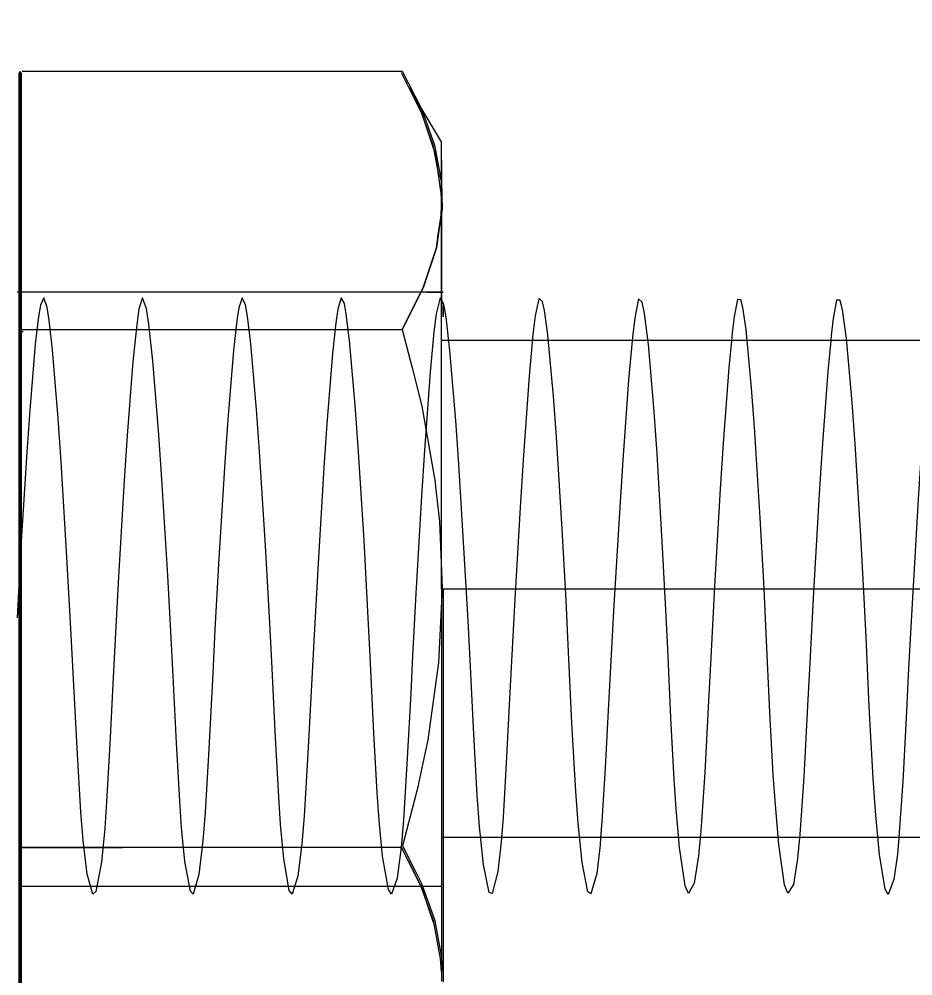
# Model space of a CAD drawing. Extents: x 1312564.2 to 1312581.5, y 1207298.4 to 1207352.6.
# Drawn here: x 1312577.0345 to 1312577.2596, y 1207332.4764 to 1207332.7172 of the extents above; entities that cross this region are included whole.
import ezdxf

# ---------------------------------------------------------------- set-up
doc = ezdxf.new("R2010")
doc.units = 0
for name, color, linetype in [('Level 15', 7, 'Continuous'), ('Level 22', 7, 'Continuous'), ('Level 62', 7, 'Continuous'), ('Level 9', 7, 'Continuous')]:
    doc.layers.add(name, color=color, linetype=linetype)

msp = doc.modelspace()

# ---------------------------------------------------------------- linework, layer by layer
at = {"layer": 'Level 15'}
msp.add_line((1312579.85084, 1207332.57373), (1312577.14088, 1207332.57373), dxfattribs=at)
msp.add_ellipse((1312576.74254, 1207332.88588), major_axis=(1.30328, -0.02461), ratio=0.675192, start_param=5.538119, end_param=9.87637, dxfattribs=at)
at = {"layer": 'Level 22'}
for p, q in [((1312577.03447, 1207332.63625), (1312577.03498, 1207332.63625)), ((1312577.14088, 1207332.63639), (1312577.43664, 1207332.63641)), ((1312577.03447, 1207332.51116), (1312577.03498, 1207332.51116))]:
    msp.add_line(p, q, dxfattribs=at)
msp.add_lwpolyline([(1312577.14088, 1207332.51131), (1312577.4353, 1207332.51133), (1312577.43367, 1207332.51133)], dxfattribs=at)
at = {"layer": 'Level 62'}
msp.add_line((1312577.16535, 1207332.64632), (1312577.16529, 1207332.64607), dxfattribs=at)
for points in [[(1312577.16529, 1207332.64607), (1312577.16452, 1207332.64253), (1312577.16394, 1207332.63783), (1312577.16297, 1207332.62735), (1312577.16154, 1207332.60749), (1312577.1608, 1207332.59576), (1312577.1594, 1207332.5712), (1312577.15857, 1207332.55562), (1312577.15807, 1207332.54613), (1312577.15723, 1207332.52998), (1312577.15641, 1207332.51628), (1312577.15592, 1207332.51015), (1312577.15508, 1207332.50267), (1312577.15366, 1207332.4971), (1312577.15291, 1207332.49742), (1312577.15145, 1207332.50434), (1312577.15047, 1207332.51399), (1312577.1499, 1207332.5218), (1312577.14897, 1207332.53884), (1312577.14811, 1207332.55595), (1312577.1476, 1207332.56573), (1312577.14674, 1207332.58141), (1312577.14528, 1207332.60524), (1312577.14452, 1207332.61618), (1312577.14305, 1207332.63378), (1312577.14207, 1207332.6422), (1312577.1415, 1207332.64546), (1312577.14056, 1207332.64709), (1312577.13959, 1207332.64305), (1312577.13902, 1207332.63854), (1312577.13805, 1207332.62832), (1312577.13661, 1207332.60874), (1312577.13588, 1207332.59711), (1312577.13448, 1207332.57261), (1312577.13364, 1207332.557), (1312577.13315, 1207332.54747), (1312577.1323, 1207332.53118), (1312577.13136, 1207332.51561), (1312577.13078, 1207332.50882), (1312577.12978, 1207332.50101), (1312577.12829, 1207332.49697), (1312577.12752, 1207332.49814), (1312577.12606, 1207332.5065), (1312577.12521, 1207332.51554), (1312577.12472, 1207332.52252), (1312577.12389, 1207332.53748), (1312577.12296, 1207332.55688), (1312577.12239, 1207332.56809), (1312577.12141, 1207332.58602), (1312577.11995, 1207332.60959), (1312577.1192, 1207332.62007), (1312577.11778, 1207332.6363), (1312577.11694, 1207332.64298), (1312577.11645, 1207332.64561), (1312577.11564, 1207332.64709), (1312577.11479, 1207332.64418), (1312577.11429, 1207332.64081), (1312577.11346, 1207332.63304), (1312577.11204, 1207332.61538), (1312577.11129, 1207332.60436), (1312577.10983, 1207332.58018), (1312577.10883, 1207332.56222), (1312577.10824, 1207332.55116), (1312577.10723, 1207332.53238), (1312577.10629, 1207332.51657), (1312577.10572, 1207332.50961), (1312577.10475, 1207332.5015), (1312577.10331, 1207332.49698), (1312577.10257, 1207332.49791), (1312577.10118, 1207332.50583), (1312577.10037, 1207332.51463), (1312577.0999, 1207332.52148), (1312577.09912, 1207332.53628), (1312577.09814, 1207332.55553), (1312577.09755, 1207332.56671), (1312577.09654, 1207332.58464), (1312577.09506, 1207332.60836), (1312577.0943, 1207332.61896), (1312577.09286, 1207332.63553), (1312577.09202, 1207332.64247), (1312577.09153, 1207332.64527), (1312577.09071, 1207332.64709), (1312577.08986, 1207332.64452), (1312577.08936, 1207332.64132), (1312577.08851, 1207332.6338), (1312577.08707, 1207332.61648), (1312577.08632, 1207332.60559), (1312577.08485, 1207332.58155), (1312577.08386, 1207332.5636), (1312577.08328, 1207332.55251), (1312577.0823, 1207332.53358), (1312577.08137, 1207332.5175), (1312577.0808, 1207332.51037), (1312577.07983, 1207332.50196), (1312577.07838, 1207332.49699), (1312577.07765, 1207332.49769), (1312577.07625, 1207332.50519), (1312577.07545, 1207332.51375), (1312577.07497, 1207332.52048), (1312577.0742, 1207332.53508), (1312577.07334, 1207332.55181), (1312577.07283, 1207332.56147), (1312577.07196, 1207332.57714), (1312577.0705, 1207332.60131), (1312577.06972, 1207332.6126), (1312577.06822, 1207332.63117), (1312577.06721, 1207332.64046), (1312577.06662, 1207332.64432), (1312577.06564, 1207332.64709), (1312577.06471, 1207332.64426), (1312577.06415, 1207332.64038), (1312577.06318, 1207332.63104), (1312577.06174, 1207332.61241), (1312577.061, 1207332.60109), (1312577.05958, 1207332.57687), (1312577.05873, 1207332.56119), (1312577.05823, 1207332.55151), (1312577.05738, 1207332.53478), (1312577.05657, 1207332.52023), (1312577.05608, 1207332.51354), (1312577.05526, 1207332.50503), (1312577.05386, 1207332.49763), (1312577.05311, 1207332.49698), (1312577.05166, 1207332.50203), (1312577.05068, 1207332.51048), (1312577.05009, 1207332.51764), (1312577.04912, 1207332.53373), (1312577.04815, 1207332.5527), (1312577.04756, 1207332.56381), (1312577.04657, 1207332.58178), (1312577.04511, 1207332.60582), (1312577.04435, 1207332.6167), (1312577.04292, 1207332.63397), (1312577.04207, 1207332.64144), (1312577.04157, 1207332.6446), (1312577.04071, 1207332.64709), (1312577.0399, 1207332.64523), (1312577.03942, 1207332.6424), (1312577.03859, 1207332.63542), (1312577.03719, 1207332.6188), (1312577.03645, 1207332.60818), (1312577.035, 1207332.58444), (1312577.03401, 1207332.56651)], [(1312577.16636, 1207332.64609), (1312577.16634, 1207332.64617), (1312577.16548, 1207332.64694), (1312577.16535, 1207332.64632)], [(1312577.18099, 1207332.51116), (1312577.18084, 1207332.50935), (1312577.18, 1207332.50213), (1312577.17856, 1207332.49702), (1312577.1778, 1207332.49758), (1312577.17632, 1207332.50494), (1312577.17531, 1207332.51486), (1312577.17472, 1207332.52281), (1312577.17374, 1207332.54004), (1312577.17285, 1207332.55971), (1312577.1723, 1207332.57099), (1312577.17134, 1207332.58887), (1312577.1699, 1207332.61211), (1312577.16915, 1207332.6223), (1312577.16771, 1207332.63779), (1312577.16685, 1207332.64391), (1312577.16636, 1207332.64609)], [(1312577.19867, 1207332.54139), (1312577.19789, 1207332.55872), (1312577.19742, 1207332.56855), (1312577.19661, 1207332.58421), (1312577.19521, 1207332.60776), (1312577.19448, 1207332.61844), (1312577.19303, 1207332.63534), (1312577.19206, 1207332.64313), (1312577.19149, 1207332.64596), (1312577.19056, 1207332.64679), (1312577.18958, 1207332.64204), (1312577.189, 1207332.63716), (1312577.18892, 1207332.63626)], [(1312577.23109, 1207332.51115), (1312577.23059, 1207332.50594), (1312577.22959, 1207332.49938), (1312577.22811, 1207332.49723), (1312577.22734, 1207332.49936), (1312577.22588, 1207332.50949), (1312577.225, 1207332.51949), (1312577.22448, 1207332.527), (1312577.22359, 1207332.54274), (1312577.2227, 1207332.5626), (1312577.22215, 1207332.57389), (1312577.2212, 1207332.59166), (1312577.21977, 1207332.61448), (1312577.21903, 1207332.62437), (1312577.21762, 1207332.63909), (1312577.21679, 1207332.64466), (1312577.2163, 1207332.64655), (1312577.21548, 1207332.64664), (1312577.21463, 1207332.64236), (1312577.21413, 1207332.63828), (1312577.21393, 1207332.63626)], [(1312577.25609, 1207332.51115), (1312577.25572, 1207332.50704), (1312577.25487, 1207332.50062), (1312577.25343, 1207332.49691), (1312577.25268, 1207332.49822), (1312577.25121, 1207332.50698), (1312577.25022, 1207332.51777), (1312577.24964, 1207332.5262), (1312577.24866, 1207332.54409), (1312577.24785, 1207332.56163), (1312577.24736, 1207332.5715), (1312577.24652, 1207332.58711), (1312577.2451, 1207332.61032), (1312577.24435, 1207332.62071), (1312577.24289, 1207332.63687), (1312577.24191, 1207332.64403), (1312577.24134, 1207332.64644), (1312577.24041, 1207332.64649), (1312577.23955, 1207332.64185), (1312577.23905, 1207332.63759), (1312577.23893, 1207332.63626)], [(1312577.18892, 1207332.63626), (1312577.18801, 1207332.6264), (1312577.18654, 1207332.60624), (1312577.18579, 1207332.59441), (1312577.18435, 1207332.56975), (1312577.1835, 1207332.5542), (1312577.183, 1207332.54477), (1312577.18215, 1207332.52878), (1312577.18133, 1207332.51532), (1312577.18099, 1207332.51116)], [(1312577.21393, 1207332.63626), (1312577.21328, 1207332.62948), (1312577.21186, 1207332.61051), (1312577.21112, 1207332.59902), (1312577.20968, 1207332.57438), (1312577.20872, 1207332.55649), (1312577.20815, 1207332.54565), (1312577.20722, 1207332.52758), (1312577.20621, 1207332.51284), (1312577.20604, 1207332.51115)], [(1312577.23893, 1207332.63626), (1312577.23821, 1207332.62854), (1312577.23678, 1207332.60928), (1312577.23604, 1207332.5977), (1312577.2346, 1207332.573), (1312577.23364, 1207332.55517), (1312577.23308, 1207332.54439), (1312577.23215, 1207332.52652), (1312577.23117, 1207332.51203), (1312577.23109, 1207332.51115)], [(1312577.26391, 1207332.63626), (1312577.26313, 1207332.62765), (1312577.26171, 1207332.60809), (1312577.26096, 1207332.5964), (1312577.25953, 1207332.57159), (1312577.25856, 1207332.55377), (1312577.258, 1207332.54304), (1312577.25707, 1207332.52532), (1312577.25622, 1207332.51256), (1312577.25609, 1207332.51115)], [(1312577.20604, 1207332.51115), (1312577.2056, 1207332.50659), (1312577.20458, 1207332.49974), (1312577.20309, 1207332.49714), (1312577.20232, 1207332.49904), (1312577.20087, 1207332.50873), (1312577.20002, 1207332.51848), (1312577.19952, 1207332.52585), (1312577.19867, 1207332.54139)]]:
    msp.add_lwpolyline(points, dxfattribs=at)
at = {"layer": 'Level 9'}
for p, q in [((1312577.03507, 1207332.70374), (1312577.03453, 1207332.70374)), ((1312577.13083, 1207332.70373), (1312577.13082, 1207332.70374)), ((1312577.13302, 1207332.69945), (1312577.14088, 1207332.68615)), ((1312577.13559, 1207332.6944), (1312577.13558, 1207332.69442)), ((1312577.13926, 1207332.68372), (1312577.1391, 1207332.6842)), ((1312577.13989, 1207332.67999), (1312577.1395, 1207332.6827)), ((1312577.14068, 1207332.67452), (1312577.13989, 1207332.67999)), ((1312577.14082, 1207332.66929), (1312577.14078, 1207332.66873)), ((1312577.13689, 1207332.64853), (1312577.03401, 1207332.64853)), ((1312577.13793, 1207332.64853), (1312577.13689, 1207332.64853)), ((1312577.13839, 1207332.64839), (1312577.13734, 1207332.64839)), ((1312577.14088, 1207332.64853), (1312577.13793, 1207332.64853)), ((1312577.14133, 1207332.64839), (1312577.13839, 1207332.64839)), ((1312577.03453, 1207332.63876), (1312577.03507, 1207332.63876)), ((1312577.03498, 1207332.63862), (1312577.03552, 1207332.63862)), ((1312577.03507, 1207332.50875), (1312577.03453, 1207332.50875)), ((1312577.03552, 1207332.50861), (1312577.03498, 1207332.50861)), ((1312577.06009, 1207332.50875), (1312577.03507, 1207332.50875)), ((1312577.06055, 1207332.50861), (1312577.03552, 1207332.50861)), ((1312577.14088, 1207332.4989), (1312577.03507, 1207332.4989))]:
    msp.add_line(p, q, dxfattribs=at)
for points in [[(1312577.03453, 1207332.63876), (1312577.03453, 1207332.63876), (1312577.03453, 1207332.70374)], [(1312577.03529, 1207332.44409), (1312577.03475, 1207332.44409), (1312577.03475, 1207332.50911), (1312577.03475, 1207332.63912), (1312577.03475, 1207332.70411)], [(1312577.03507, 1207332.46862), (1312577.03507, 1207332.47704), (1312577.03507, 1207332.48368), (1312577.03507, 1207332.49143), (1312577.03507, 1207332.49959), (1312577.03507, 1207332.50863), (1312577.03507, 1207332.50867), (1312577.03507, 1207332.50871), (1312577.03507, 1207332.50875), (1312577.03507, 1207332.50881), (1312577.03507, 1207332.50886), (1312577.03507, 1207332.50892), (1312577.03507, 1207332.50902), (1312577.03507, 1207332.51218), (1312577.03507, 1207332.52649), (1312577.03507, 1207332.54358), (1312577.03507, 1207332.56038), (1312577.03507, 1207332.57385), (1312577.03507, 1207332.58731), (1312577.03507, 1207332.60411), (1312577.03507, 1207332.6212), (1312577.03507, 1207332.63551), (1312577.03507, 1207332.63849), (1312577.03507, 1207332.63856), (1312577.03507, 1207332.63859), (1312577.03507, 1207332.63867), (1312577.03507, 1207332.63871), (1312577.03507, 1207332.63876), (1312577.03507, 1207332.6388), (1312577.03507, 1207332.63884), (1312577.03507, 1207332.63886), (1312577.03507, 1207332.63888), (1312577.03507, 1207332.63891), (1312577.03507, 1207332.64798), (1312577.03507, 1207332.65598), (1312577.03507, 1207332.66386), (1312577.03507, 1207332.67047), (1312577.03507, 1207332.6789), (1312577.03507, 1207332.68605), (1312577.03507, 1207332.69368), (1312577.03507, 1207332.70352), (1312577.03507, 1207332.70363), (1312577.03507, 1207332.70367), (1312577.03507, 1207332.7037), (1312577.03507, 1207332.70374), (1312577.03507, 1207332.70374)], [(1312577.03507, 1207332.70374), (1312577.03507, 1207332.70373), (1312577.03507, 1207332.7037), (1312577.03507, 1207332.70366), (1312577.03507, 1207332.70361), (1312577.03507, 1207332.70359), (1312577.03507, 1207332.69403), (1312577.03507, 1207332.68646), (1312577.03507, 1207332.67922), (1312577.03507, 1207332.67083), (1312577.03507, 1207332.66415), (1312577.03507, 1207332.65636), (1312577.03507, 1207332.64823), (1312577.03507, 1207332.63884), (1312577.03507, 1207332.6388), (1312577.03507, 1207332.63876), (1312577.03507, 1207332.63872), (1312577.03507, 1207332.63869), (1312577.03507, 1207332.6386), (1312577.03507, 1207332.63852), (1312577.03507, 1207332.63847), (1312577.03507, 1207332.63844), (1312577.03507, 1207332.6384), (1312577.03507, 1207332.63832), (1312577.03507, 1207332.63572), (1312577.03507, 1207332.62169), (1312577.03507, 1207332.60422), (1312577.03507, 1207332.58766), (1312577.03507, 1207332.57385), (1312577.03507, 1207332.56004), (1312577.03507, 1207332.54348), (1312577.03507, 1207332.52601), (1312577.03507, 1207332.51198), (1312577.03507, 1207332.50886), (1312577.03507, 1207332.50871), (1312577.03507, 1207332.50867), (1312577.03507, 1207332.50864), (1312577.03507, 1207332.50863), (1312577.03507, 1207332.50859), (1312577.03507, 1207332.50857), (1312577.03507, 1207332.49932), (1312577.03507, 1207332.4912)], [(1312577.03529, 1207332.70411), (1312577.13104, 1207332.70411), (1312577.13581, 1207332.69477)], [(1312577.1391, 1207332.6842), (1312577.13893, 1207332.68471), (1312577.13607, 1207332.6933), (1312577.13278, 1207332.69985), (1312577.13083, 1207332.70373)], [(1312577.13558, 1207332.69442), (1312577.13278, 1207332.69985), (1312577.13302, 1207332.69945)], [(1312577.14036, 1207332.67751), (1312577.13892, 1207332.68517), (1312577.13663, 1207332.69151), (1312577.13559, 1207332.6944)], [(1312577.13581, 1207332.69477), (1312577.13686, 1207332.69187), (1312577.13914, 1207332.68553), (1312577.14058, 1207332.67787), (1312577.14087, 1207332.67634), (1312577.14104, 1207332.66935), (1312577.14035, 1207332.6646)], [(1312577.14088, 1207332.57373), (1312577.14088, 1207332.59848), (1312577.14088, 1207332.62327), (1312577.14088, 1207332.64537), (1312577.14088, 1207332.66356), (1312577.14088, 1207332.67685), (1312577.14088, 1207332.68452), (1312577.14088, 1207332.68615)], [(1312577.1395, 1207332.6827), (1312577.13942, 1207332.68323), (1312577.13926, 1207332.68372)], [(1312577.14088, 1207332.68165), (1312577.14088, 1207332.67196), (1312577.14088, 1207332.64537)], [(1312577.03529, 1207332.63912), (1312577.13104, 1207332.63912), (1312577.13628, 1207332.64955), (1312577.13661, 1207332.65055), (1312577.13963, 1207332.65962), (1312577.14035, 1207332.6646), (1312577.14104, 1207332.66935), (1312577.14087, 1207332.67634), (1312577.14058, 1207332.67787), (1312577.14058, 1207332.67787)], [(1312577.14088, 1207332.67196), (1312577.14083, 1207332.67349), (1312577.14068, 1207332.67452)], [(1312577.14088, 1207332.67196), (1312577.14088, 1207332.67048), (1312577.14082, 1207332.66929)], [(1312577.14078, 1207332.66873), (1312577.14067, 1207332.66668), (1312577.13982, 1207332.66206)], [(1312577.14035, 1207332.6646), (1312577.14035, 1207332.6646), (1312577.13963, 1207332.65962), (1312577.13661, 1207332.65055), (1312577.13628, 1207332.64955), (1312577.13104, 1207332.63912)], [(1312577.14088, 1207332.64537), (1312577.14088, 1207332.64246), (1312577.14088, 1207332.64246)], [(1312577.14133, 1207332.64523), (1312577.14133, 1207332.64232), (1312577.14133, 1207332.64232)], [(1312577.03507, 1207332.44373), (1312577.03453, 1207332.44373), (1312577.03453, 1207332.50875), (1312577.03453, 1207332.63876)], [(1312577.13104, 1207332.63912), (1312577.13349, 1207332.62947), (1312577.13595, 1207332.61978), (1312577.13931, 1207332.60071), (1312577.13944, 1207332.59947), (1312577.14039, 1207332.59079), (1312577.1411, 1207332.5741)], [(1312577.1411, 1207332.5741), (1312577.14019, 1207332.55519), (1312577.1396, 1207332.55103), (1312577.13744, 1207332.53578), (1312577.13522, 1207332.52523), (1312577.13502, 1207332.52427), (1312577.13105, 1207332.50911)], [(1312577.14088, 1207332.57373), (1312577.14088, 1207332.55119), (1312577.14088, 1207332.52892), (1312577.14088, 1207332.50857), (1312577.14088, 1207332.49103), (1312577.14088, 1207332.4774), (1312577.14088, 1207332.47505)], [(1312577.14088, 1207332.57373), (1312577.14088, 1207332.57373), (1312577.14088, 1207332.55119)], [(1312577.14133, 1207332.57359), (1312577.14133, 1207332.55105), (1312577.14133, 1207332.52878), (1312577.14133, 1207332.50843), (1312577.14133, 1207332.49089), (1312577.14133, 1207332.47726), (1312577.14133, 1207332.47491)], [(1312577.14133, 1207332.57359), (1312577.14133, 1207332.57359), (1312577.14133, 1207332.55105)], [(1312577.14088, 1207332.4774), (1312577.14068, 1207332.48075), (1312577.13917, 1207332.48898), (1312577.13898, 1207332.49), (1312577.13564, 1207332.49931), (1312577.1342, 1207332.50214), (1312577.13083, 1207332.50875), (1312577.03507, 1207332.50875)], [(1312577.13914, 1207332.48913), (1312577.13817, 1207332.49204), (1312577.13609, 1207332.49827), (1312577.13085, 1207332.50871)], [(1312577.13105, 1207332.50911), (1312577.13442, 1207332.5025), (1312577.13586, 1207332.49967), (1312577.1392, 1207332.49036), (1312577.13939, 1207332.48934), (1312577.1409, 1207332.48112), (1312577.1411, 1207332.47777)], [(1312577.03507, 1207332.4912), (1312577.03507, 1207332.4834), (1312577.03507, 1207332.47667), (1312577.03507, 1207332.46832), (1312577.03507, 1207332.46104), (1312577.03507, 1207332.4535), (1312577.03507, 1207332.44384), (1312577.03507, 1207332.4438), (1312577.03507, 1207332.44377), (1312577.03507, 1207332.44373)]]:
    msp.add_lwpolyline(points, dxfattribs=at)

doc.saveas('drawing.dxf')
